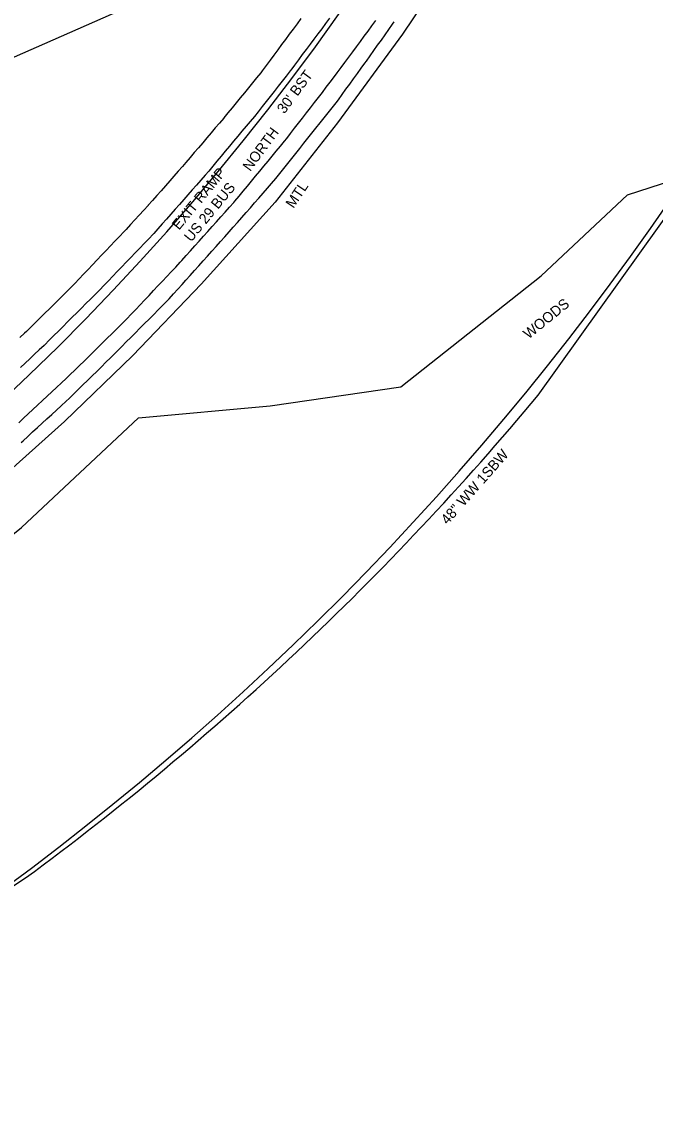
# Model space of a CAD drawing. Extents: x 1806071 to 1809844, y 912722 to 917035.
# Drawn here: x 1807534.4 to 1807778.8, y 913333.7 to 913755.8 of the extents above; entities that cross this region are included whole.
import ezdxf

# ---------------------------------------------------------------- set-up
doc = ezdxf.new("R2010")
doc.units = 0
for name, color, linetype in [('Exist Guardrail', 7, 'Continuous'), ('Exist Guardrail Text', 7, 'Continuous'), ('Exist Horizontal Alignment', 7, 'Continuous'), ('Exist Other Culture Fence Line', 7, 'Continuous'), ('Exist Other Culture Fence Line Text', 7, 'Continuous'), ('Exist Right of Way Line', 7, 'Continuous'), ('Exist Roads EOP', 7, 'Continuous'), ('Exist Roads EOP Text', 7, 'Continuous'), ('Exist Roads EOT', 7, 'Continuous'), ('Exist Structure Minor Pipes CMP 18 Inch', 7, 'Continuous'), ('Exist Vegetation Woods Line', 7, 'Continuous'), ('Exist Vegetation Woods Line Text', 7, 'Continuous')]:
    doc.layers.add(name, color=color, linetype=linetype)

msp = doc.modelspace()

# ---------------------------------------------------------------- linework, layer by layer
at = {"layer": 'Exist Guardrail'}
msp.add_lwpolyline([(1807792.27, 913954.46), (1807776.81, 913919.09), (1807761.7, 913886.79), (1807746.74, 913857.59), (1807727.15, 913821.77), (1807705.69, 913787.56), (1807681.25, 913751.06), (1807656.19, 913716.92), (1807632.1, 913686.31), (1807603.56, 913654.61), (1807577.19, 913627.12), (1807550.81, 913601.66), (1807522.13, 913576.04), (1807490.48, 913549.71), (1807458.74, 913525.76), (1807430.92, 913506.34), (1807401.57, 913487.13), (1807371.82, 913469.51)], dxfattribs=at)
at = {"layer": 'Exist Horizontal Alignment'}
msp.add_arc((1806875.73, 914308.35), 954.93, 296.15643, 355.38963, dxfattribs=at)
at = {"layer": 'Exist Other Culture Fence Line'}
for points in [[(1807733.7, 913611.89), (1807796.64, 913699.72), (1807853.15, 913797.83), (1807888.91, 913876.33)], [(1807456.99, 913373.28), (1807535.83, 913425.57)]]:
    msp.add_lwpolyline(points, dxfattribs=at)
msp.add_arc((1806869.66, 914331.26), 1124.3, 306.33572, 320.22028, dxfattribs=at)
at = {"layer": 'Exist Right of Way Line'}
msp.add_arc((1806873.44, 914312.09), 1104.93, 296.55941, 340.79103, dxfattribs=at)
at = {"layer": 'Exist Roads EOP'}
for points in [[(1807642.09, 913757.1), (1807640.6, 913755.09), (1807639.11, 913753.08), (1807637.62, 913751.08), (1807636.13, 913749.07), (1807634.64, 913747.06), (1807633.15, 913745.05), (1807631.66, 913743.05), (1807630.17, 913741.04), (1807628.68, 913739.03), (1807627.19, 913737.02), (1807626.6, 913736.22), (1807625.02, 913734.29), (1807623.43, 913732.35), (1807621.85, 913730.42), (1807620.27, 913728.48), (1807618.68, 913726.55), (1807617.1, 913724.61), (1807615.52, 913722.68), (1807613.94, 913720.74), (1807612.35, 913718.81), (1807612.29, 913718.72), (1807610.67, 913716.82), (1807609.04, 913714.92), (1807607.42, 913713.01), (1807605.8, 913711.11), (1807604.18, 913709.21), (1807602.56, 913707.3), (1807600.94, 913705.4), (1807599.32, 913703.5), (1807597.7, 913701.59), (1807596.42, 913700.1), (1807594.77, 913698.22), (1807593.11, 913696.35), (1807591.46, 913694.47), (1807589.81, 913692.6), (1807588.15, 913690.72), (1807586.5, 913688.85), (1807584.84, 913686.98), (1807583.19, 913685.1), (1807583.1, 913685), (1807581.41, 913683.15), (1807579.72, 913681.31), (1807578.04, 913679.46), (1807576.35, 913677.62), (1807574.66, 913675.77), (1807573.79, 913674.82), (1807572.06, 913673.01), (1807570.34, 913671.2), (1807568.61, 913669.4), (1807566.88, 913667.59), (1807565.15, 913665.78), (1807563.42, 913663.98), (1807561.7, 913662.17), (1807559.97, 913660.36), (1807558.24, 913658.56), (1807556.51, 913656.75), (1807554.78, 913654.94), (1807553.06, 913653.14), (1807552.16, 913652.2), (1807550.38, 913650.44), (1807548.6, 913648.68), (1807546.82, 913646.93), (1807545.04, 913645.17), (1807543.26, 913643.42), (1807541.48, 913641.66), (1807539.71, 913639.9), (1807537.93, 913638.15), (1807536.15, 913636.39), (1807535.46, 913635.71), (1807533.61, 913634.03)], [(1807534.07, 913593.55), (1807534.87, 913594.25), (1807536.71, 913595.94), (1807538.55, 913597.63), (1807540.39, 913599.32), (1807542.23, 913601.01), (1807544.08, 913602.7), (1807545.92, 913604.39), (1807547.76, 913606.08), (1807549.6, 913607.77), (1807551.44, 913609.46), (1807552.59, 913610.51), (1807554.37, 913612.26), (1807556.16, 913614.01), (1807557.94, 913615.77), (1807559.72, 913617.52), (1807561.51, 913619.27), (1807563.29, 913621.02), (1807565.07, 913622.77), (1807566.86, 913624.53), (1807568.64, 913626.28), (1807569.41, 913627.03), (1807571.17, 913628.8), (1807572.94, 913630.58), (1807574.7, 913632.35), (1807576.46, 913634.12), (1807578.23, 913635.89), (1807579.99, 913637.66), (1807581.75, 913639.43), (1807583.52, 913641.21), (1807585.28, 913642.98), (1807587.05, 913644.75), (1807588.81, 913646.52), (1807590.57, 913648.29), (1807591.28, 913649.01), (1807592.95, 913650.87), (1807594.62, 913652.73), (1807596.29, 913654.59), (1807597.72, 913656.18), (1807599.39, 913658.05), (1807601.05, 913659.91), (1807602.72, 913661.78), (1807604.38, 913663.64), (1807606.05, 913665.51), (1807607.71, 913667.37), (1807609.38, 913669.24), (1807611.04, 913671.1), (1807612.71, 913672.97), (1807614.37, 913674.83), (1807615.97, 913676.62), (1807617.62, 913678.5), (1807619.28, 913680.38), (1807620.93, 913682.25), (1807622.58, 913684.13), (1807624.23, 913686.01), (1807625.88, 913687.89), (1807627.53, 913689.76), (1807629.18, 913691.64), (1807630.81, 913693.49), (1807632.38, 913695.44), (1807633.95, 913697.38), (1807635.52, 913699.33), (1807637.02, 913701.19), (1807638.57, 913703.15), (1807640.13, 913705.1), (1807641.68, 913707.06), (1807643.24, 913709.02), (1807644.8, 913710.97), (1807646.35, 913712.93), (1807647.91, 913714.89), (1807649.47, 913716.84), (1807651.02, 913718.8), (1807652.58, 913720.76), (1807654.13, 913722.71), (1807655.69, 913724.67), (1807656.57, 913725.77), (1807658.03, 913727.8), (1807659.5, 913729.83), (1807660.96, 913731.85), (1807662.43, 913733.88), (1807663.89, 913735.9), (1807665.36, 913737.93), (1807666.82, 913739.95), (1807667.37, 913740.7), (1807668.81, 913742.74), (1807670.26, 913744.78), (1807671.71, 913746.82), (1807673.16, 913748.85), (1807674.61, 913750.89), (1807676.06, 913752.93), (1807677.51, 913754.97), (1807678.14, 913755.86)]]:
    msp.add_lwpolyline(points, dxfattribs=at)
at = {"layer": 'Exist Roads EOT'}
for points in [[(1807653.1, 913757.23), (1807651.6, 913755.23), (1807650.11, 913753.22), (1807648.61, 913751.22), (1807647.12, 913749.22), (1807645.62, 913747.21), (1807644.13, 913745.21), (1807642.63, 913743.21), (1807641.14, 913741.2), (1807639.64, 913739.2), (1807638.15, 913737.19), (1807637.93, 913736.91), (1807636.39, 913734.94), (1807634.84, 913732.98), (1807633.3, 913731.01), (1807631.75, 913729.05), (1807630.21, 913727.08), (1807628.67, 913725.12), (1807627.12, 913723.15), (1807625.58, 913721.18), (1807624.16, 913719.38), (1807622.55, 913717.46), (1807620.95, 913715.55), (1807619.34, 913713.63), (1807617.74, 913711.71), (1807616.13, 913709.8), (1807614.53, 913707.88), (1807612.92, 913705.96), (1807611.32, 913704.04), (1807609.71, 913702.13), (1807608.11, 913700.21), (1807606.5, 913698.29), (1807605.13, 913696.65), (1807603.47, 913694.77), (1807601.82, 913692.9), (1807600.16, 913691.02), (1807598.51, 913689.15), (1807596.85, 913687.28), (1807595.2, 913685.4), (1807593.54, 913683.53), (1807591.89, 913681.65), (1807590.23, 913679.78), (1807588.58, 913677.91), (1807586.92, 913676.03), (1807585.27, 913674.16), (1807585.09, 913673.95), (1807583.36, 913672.15), (1807581.62, 913670.35), (1807579.89, 913668.54), (1807578.16, 913666.74), (1807576.43, 913664.94), (1807574.7, 913663.13), (1807572.97, 913661.33), (1807571.23, 913659.53), (1807569.5, 913657.72), (1807567.77, 913655.92), (1807566.04, 913654.12), (1807564.45, 913652.46), (1807562.68, 913650.7), (1807560.91, 913648.93), (1807559.14, 913647.17), (1807557.37, 913645.4), (1807555.6, 913643.64), (1807553.83, 913641.87), (1807552.06, 913640.11), (1807550.29, 913638.34), (1807548.52, 913636.57), (1807546.75, 913634.81), (1807544.98, 913633.04), (1807543.21, 913631.28), (1807542.94, 913631.01), (1807541.12, 913629.31), (1807539.29, 913627.6), (1807537.46, 913625.89), (1807535.63, 913624.19), (1807533.81, 913622.48)], [(1807533.16, 913601.2), (1807534.99, 913602.91), (1807536.82, 913604.61), (1807538.65, 913606.31), (1807540.48, 913608.02), (1807542.31, 913609.72), (1807544.14, 913611.43), (1807545.97, 913613.13), (1807547.8, 913614.84), (1807549.63, 913616.54), (1807551.46, 913618.24), (1807553.07, 913619.75), (1807554.85, 913621.5), (1807556.63, 913623.26), (1807558.41, 913625.01), (1807560.19, 913626.76), (1807561.98, 913628.52), (1807563.76, 913630.27), (1807565.54, 913632.03), (1807567.32, 913633.78), (1807569.1, 913635.53), (1807570.88, 913637.29), (1807572.66, 913639.04), (1807574.45, 913640.8), (1807574.9, 913641.24), (1807576.61, 913643.06), (1807578.33, 913644.88), (1807580.04, 913646.7), (1807581.76, 913648.52), (1807583.47, 913650.34), (1807585.19, 913652.16), (1807586.9, 913653.98), (1807588.62, 913655.8), (1807590.33, 913657.62), (1807592.04, 913659.44), (1807593.76, 913661.26), (1807595.47, 913663.08), (1807596.17, 913663.82), (1807597.84, 913665.69), (1807599.5, 913667.55), (1807601.17, 913669.42), (1807602.83, 913671.28), (1807604.5, 913673.15), (1807606.16, 913675.01), (1807607.83, 913676.87), (1807609.5, 913678.74), (1807611.16, 913680.6), (1807612.83, 913682.47), (1807614.49, 913684.33), (1807616.16, 913686.2), (1807616.64, 913686.74), (1807618.24, 913688.67), (1807619.83, 913690.59), (1807621.43, 913692.52), (1807623.02, 913694.44), (1807624.62, 913696.37), (1807626.21, 913698.29), (1807627.81, 913700.22), (1807629.41, 913702.14), (1807631, 913704.07), (1807632.6, 913705.99), (1807634.19, 913707.92), (1807635.79, 913709.84), (1807636.61, 913710.84), (1807638.14, 913712.82), (1807639.67, 913714.8), (1807641.2, 913716.78), (1807642.73, 913718.76), (1807644.26, 913720.74), (1807645.78, 913722.71), (1807647.31, 913724.69), (1807648.84, 913726.67), (1807650.37, 913728.65), (1807651.9, 913730.63), (1807653.43, 913732.61), (1807654.66, 913734.2), (1807656.14, 913736.21), (1807657.63, 913738.22), (1807659.11, 913740.24), (1807660.59, 913742.25), (1807662.08, 913744.26), (1807663.56, 913746.27), (1807665.05, 913748.28), (1807666.53, 913750.29), (1807668.02, 913752.31), (1807669.5, 913754.32), (1807670.98, 913756.33)]]:
    msp.add_lwpolyline(points, dxfattribs=at)
at = {"layer": 'Exist Structure Minor Pipes CMP 18 Inch'}
msp.add_line((1807842.28, 913878.99), (1807483.32, 913721.12), dxfattribs=at)
at = {"layer": 'Exist Vegetation Woods Line'}
msp.add_lwpolyline([(1807401.58, 913462.8), (1807479.05, 913516.62), (1807534.26, 913560.78), (1807579.44, 913603.09), (1807630.26, 913607.74), (1807680.67, 913615.06), (1807734.83, 913657.93), (1807768.13, 913689.12), (1807794.8, 913697.71), (1807848.77, 913764.24), (1807844.95, 913813.22), (1807847.89, 913880.15), (1807846.11, 913939.09), (1807839.38, 913962.19), (1807876.02, 913999.26), (1807937, 913990.14), (1808013.16, 913971.16), (1808064.16, 913957.83), (1808063, 913939.08), (1808025.61, 913909.03)], dxfattribs=at)

# ---------------------------------------------------------------- texts
at = {"layer": 'Exist Guardrail Text'}
msp.add_text('MTL', height=4, rotation=56.1974, dxfattribs=at).set_placement((1807639.21, 913683.67))
at = {"layer": 'Exist Other Culture Fence Line Text'}
msp.add_text('48" WW 1SBW', height=4, rotation=48.6738, dxfattribs=at).set_placement((1807698.7, 913561.63))
at = {"layer": 'Exist Roads EOP Text'}
for s, rotation, p in [("30' BST", 53.5636, (1807635.72, 913720.13)), ('NORTH', 53.6577, (1807622.53, 913697.91)), ('EXIT RAMP', 50.5193, (1807595.05, 913675.28)), ('US 29 BUS', 50.7254, (1807599.75, 913670.67))]:
    msp.add_text(s, height=4, rotation=rotation, dxfattribs=at).set_placement(p)
at = {"layer": 'Exist Vegetation Woods Line Text'}
msp.add_text('WOODS', height=4, rotation=39.0884, dxfattribs=at).set_placement((1807729.95, 913633.27))

doc.saveas('drawing.dxf')
